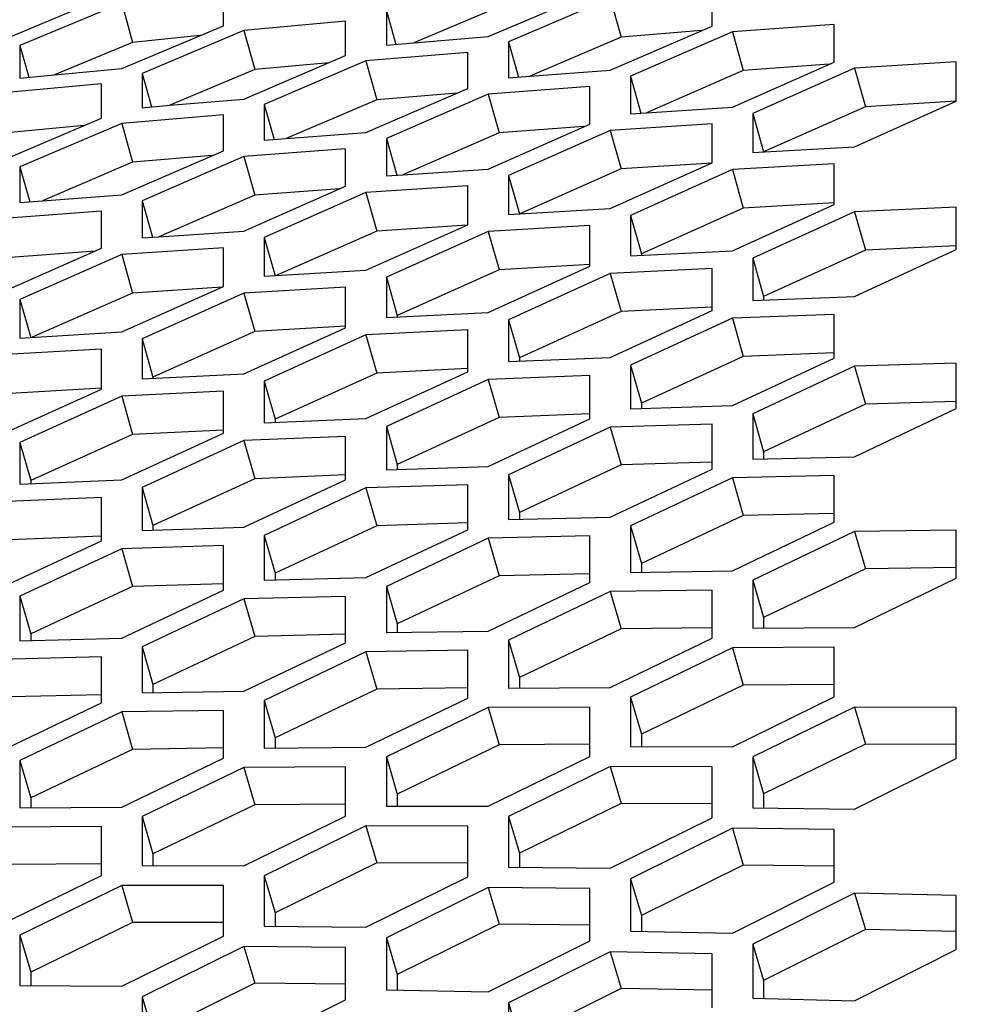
# Model space of a CAD drawing. Header units: millimetres. Extents: x 0 to 420, y 0 to 297.
# Tile 275 of 502: x 243.74 to 245.98, y 249.14 to 251.47. Entities that reach past the tile are written whole.
import ezdxf

# ---------------------------------------------------------------- set-up
doc = ezdxf.new("R2010")
doc.units = ezdxf.units.MM
doc.header["$LTSCALE"] = 23.1
doc.layers.get('0').update_dxf_attribs({"linetype": 'CONTINUOUS'})
doc.layers.add('DIM_PILOTEES', color=7, linetype='CONTINUOUS')
doc.styles.add('TEXTSTYLE_2', font='txt', dxfattribs={"width": 0.97619})
doc.styles.add('TEXTSTYLE_3', font='txt', dxfattribs={"width": 1.071429})
doc.styles.add('TEXTSTYLE_6', font='txt', dxfattribs={"width": 1.178571})
doc.dimstyles.new('DIMSTYLE_1', dxfattribs={"dimtxt": 2.5, "dimasz": 0.1875, "dimexe": 0.125, "dimexo": 0.0625, "dimgap": 1.25, "dimtad": 0, "dimtih": 1, "dimtoh": 1, "dimdsep": 46, "dimtxsty": 'TEXTSTYLE_2', "dimblk": '_FILLED', "dimblk1": '_FILLED', "dimblk2": '_FILLED', "dimcen": 0.09, "dimazin": 2, "dimtfac": 1, "dimtofl": 0, "dimtmove": 0, "dimatfit": 3, "dimldrblk": '_FILLED', "dimfxl": 1, "dimtolj": 1, "dimarcsym": 0})
doc.dimstyles.new('DIMSTYLE_2', dxfattribs={"dimtxt": 2.5, "dimasz": 0.1875, "dimexe": 0.125, "dimexo": 0.0625, "dimgap": 1.25, "dimtad": 0, "dimtih": 1, "dimtoh": 1, "dimdsep": 46, "dimtxsty": 'TEXTSTYLE_3', "dimblk": '_FILLED', "dimblk1": '_FILLED', "dimblk2": '_FILLED', "dimcen": 0.09, "dimazin": 2, "dimtfac": 1, "dimtofl": 0, "dimtmove": 0, "dimatfit": 3, "dimldrblk": '_FILLED', "dimfxl": 1, "dimtolj": 1, "dimarcsym": 0})
doc.dimstyles.new('DIMSTYLE_5', dxfattribs={"dimtxt": 2.5, "dimasz": 0.1875, "dimexe": 0.125, "dimexo": 0.0625, "dimgap": 1.25, "dimtad": 0, "dimtih": 1, "dimtoh": 1, "dimdsep": 46, "dimtxsty": 'TEXTSTYLE_6', "dimblk": '_FILLED', "dimblk1": '_FILLED', "dimblk2": '_FILLED', "dimcen": 0.09, "dimazin": 2, "dimtfac": 1, "dimtofl": 0, "dimtmove": 0, "dimatfit": 3, "dimldrblk": '_FILLED', "dimfxl": 1, "dimtolj": 1, "dimarcsym": 0})

# ---------------------------------------------------------------- blocks, each defined once
blk = doc.blocks.new('_FILLED')
at = {"color": 0, "linetype": 'BYBLOCK'}
blk.add_solid([(0, 0), (-1, 0.167), (-1, -0.167)], dxfattribs=at)
blk = doc.blocks.new('*D0')
at = {"layer": 'DIM_PILOTEES', "color": 2, "linetype": 'CONTINUOUS'}
for p, q in [((218.8808, 254.2086), (215.0951, 254.2086)), ((215.2201, 254.2086), (215.2201, 191.7537)), ((273.8528, 254.2086), (218.8808, 254.2086)), ((215.2201, 129.4471), (215.2201, 186.7537)), ((218.8808, 129.4471), (215.0951, 129.4471)), ((273.8782, 129.4471), (218.8808, 129.4471))]:
    blk.add_line(p, q, dxfattribs=at)
at = {"layer": 'DIM_PILOTEES', "color": 2, "linetype": 'CONTINUOUS', "xscale": 0.1875, "yscale": 0.1875, "zscale": 0.1875}
for p, rotation in [((215.2201, 254.2086), 90), ((215.2201, 129.4471), 270)]:
    blk.add_blockref('_FILLED', p, dxfattribs=dict(at, rotation=rotation))
at = {"layer": 'DIM_PILOTEES', "color": 2, "linetype": 'CONTINUOUS', "insert": (215.2201, 190.5037), "char_height": 2.5, "width": 10.982143, "attachment_point": 2, "line_spacing_factor": 0.9, "style": 'TEXTSTYLE_2'}
blk.add_mtext('{\\ftxt;\\W0.0001;\\H0.0001;\\~}{\\ftxt;\\W2.9285714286;\\H2.5; }{\\ftxt;\\W0.0001;\\H0.0001;\\~}', dxfattribs=at)
blk = doc.blocks.new('*D1')
at = {"layer": 'DIM_PILOTEES', "color": 2, "linetype": 'CONTINUOUS'}
for p, q in [((226.3883, 264.6125), (226.3883, 265.9875)), ((243.2945, 264.6125), (243.2945, 265.9875)), ((226.3883, 265.8625), (225.8883, 265.8625)), ((243.2945, 265.8625), (243.7945, 265.8625)), ((226.3883, 206.2157), (226.3883, 264.6125)), ((243.2945, 226.5584), (243.2945, 264.6125))]:
    blk.add_line(p, q, dxfattribs=at)
at = {"layer": 'DIM_PILOTEES', "color": 2, "linetype": 'CONTINUOUS', "xscale": 0.1875, "yscale": 0.1875, "zscale": 0.1875}
blk.add_blockref('_FILLED', (226.3883, 265.8625), dxfattribs=at)
at = {"layer": 'DIM_PILOTEES', "color": 2, "linetype": 'CONTINUOUS', "xscale": 0.1875, "yscale": 0.1875, "zscale": 0.1875, "rotation": 180}
blk.add_blockref('_FILLED', (243.2945, 265.8625), dxfattribs=at)
at = {"layer": 'DIM_PILOTEES', "color": 2, "linetype": 'CONTINUOUS', "insert": (235.5503, 267.1125), "char_height": 2.5, "width": 8.035714, "attachment_point": 2, "line_spacing_factor": 0.9, "style": 'TEXTSTYLE_3'}
blk.add_mtext('{\\ftxt;\\W0.0001;\\H0.0001;\\~}{\\ftxt;\\W2.1428571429;\\H2.5; }{\\ftxt;\\W0.0001;\\H0.0001;\\~}', dxfattribs=at)
blk = doc.blocks.new('*D8')
at = {"layer": 'DIM_PILOTEES', "color": 2, "linetype": 'CONTINUOUS'}
for p, q in [((226.3883, 276.7141), (226.3883, 278.0891)), ((276.2211, 276.7141), (276.2211, 278.0891)), ((226.3883, 277.9641), (248.9616, 277.9641)), ((276.2211, 277.9641), (257.3545, 277.9641)), ((226.3883, 206.2157), (226.3883, 276.7141)), ((276.2211, 241.6204), (276.2211, 276.7141))]:
    blk.add_line(p, q, dxfattribs=at)
at = {"layer": 'DIM_PILOTEES', "color": 2, "linetype": 'CONTINUOUS', "xscale": 0.1875, "yscale": 0.1875, "zscale": 0.1875, "rotation": 180}
blk.add_blockref('_FILLED', (226.3883, 277.9641), dxfattribs=at)
at = {"layer": 'DIM_PILOTEES', "color": 2, "linetype": 'CONTINUOUS', "xscale": 0.1875, "yscale": 0.1875, "zscale": 0.1875}
blk.add_blockref('_FILLED', (276.2211, 277.9641), dxfattribs=at)
at = {"layer": 'DIM_PILOTEES', "color": 2, "linetype": 'CONTINUOUS', "insert": (253.158, 279.2141), "char_height": 2.5, "width": 8.839286, "attachment_point": 2, "line_spacing_factor": 0.9, "style": 'TEXTSTYLE_6'}
blk.add_mtext('{\\ftxt;\\W0.0001;\\H0.0001;\\~}{\\ftxt;\\W2.3571428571;\\H2.5; }{\\ftxt;\\W0.0001;\\H0.0001;\\~}', dxfattribs=at)

msp = doc.modelspace()

# ---------------------------------------------------------------- linework, layer by layer
at = {"color": 3, "linetype": 'CONTINUOUS'}
for p, q in [((244.2281, 251.4571), (244.2281, 251.5349)), ((244.856, 251.4314), (245.0975, 251.5349)), ((245.3873, 251.4565), (245.3873, 251.5421)), ((243.9867, 251.5106), (243.7452, 251.4103)), ((245.1458, 251.5224), (244.9043, 251.4186)), ((243.6969, 251.4207), (243.8659, 251.4908)), ((244.6145, 251.4927), (244.6145, 251.4111)), ((243.9867, 251.3554), (244.2281, 251.4571)), ((244.5179, 251.4679), (244.2764, 251.4458)), ((244.5179, 251.3864), (244.5179, 251.4679)), ((245.1458, 251.3514), (245.3873, 251.4565)), ((245.677, 251.4604), (245.4356, 251.4428)), ((245.677, 251.371), (245.677, 251.4604)), ((244.2764, 251.4458), (244.035, 251.3438)), ((245.4356, 251.4428), (245.1941, 251.3374)), ((243.7452, 251.4103), (243.7452, 251.3328)), ((244.6145, 251.4111), (244.6795, 251.4167)), ((244.6795, 251.4167), (244.856, 251.4314)), ((244.9043, 251.4186), (244.9043, 251.3332)), ((244.2764, 251.283), (244.5179, 251.3864)), ((244.8077, 251.3939), (244.5662, 251.3739)), ((244.8077, 251.3086), (244.8077, 251.3939)), ((244.5662, 251.3739), (244.3247, 251.2703)), ((245.4356, 251.2643), (245.677, 251.371)), ((245.9668, 251.3715), (245.7253, 251.3561)), ((245.9668, 251.2784), (245.9668, 251.3715)), ((243.7452, 251.3328), (243.8268, 251.3405)), ((243.8268, 251.3405), (243.9867, 251.3554)), ((244.035, 251.3438), (244.035, 251.2626)), ((244.9552, 251.3371), (245.1458, 251.3514)), ((245.7253, 251.3561), (245.4839, 251.249)), ((243.9384, 251.319), (243.6969, 251.2968)), ((243.9384, 251.2378), (243.9384, 251.319)), ((244.9043, 251.3332), (244.9552, 251.3371)), ((245.1941, 251.3374), (245.1941, 251.2483)), ((244.5662, 251.2036), (244.8077, 251.3086)), ((244.856, 251.2949), (244.6145, 251.1897)), ((245.0975, 251.3128), (244.856, 251.2949)), ((245.0975, 251.2237), (245.0975, 251.3128)), ((244.1012, 251.2683), (244.2764, 251.283)), ((244.3247, 251.2703), (244.3247, 251.1853)), ((245.7253, 251.17), (245.9668, 251.2784)), ((244.2281, 251.2456), (243.9867, 251.2255)), ((244.035, 251.2626), (244.1012, 251.2683)), ((244.2281, 251.1606), (244.2281, 251.2456)), ((245.1941, 251.2483), (245.2321, 251.2508)), ((245.2321, 251.2508), (245.4356, 251.2643)), ((245.4839, 251.249), (245.4839, 251.1562)), ((243.6969, 251.1347), (243.9384, 251.2378)), ((243.9867, 251.2255), (243.7452, 251.122)), ((244.856, 251.1171), (245.0975, 251.2237)), ((245.3873, 251.2245), (245.1458, 251.2089)), ((245.3873, 251.1317), (245.3873, 251.2245)), ((244.3768, 251.1893), (244.5662, 251.2036)), ((245.1458, 251.2089), (244.9043, 251.102)), ((244.3247, 251.1853), (244.3768, 251.1893)), ((244.6145, 251.1897), (244.6145, 251.101)), ((243.9867, 251.0559), (244.2281, 251.1606)), ((244.5179, 251.1651), (244.2764, 251.1471)), ((244.5179, 251.0764), (244.5179, 251.1651)), ((245.4839, 251.1562), (245.7253, 251.17)), ((244.2764, 251.1471), (244.035, 251.042)), ((245.1458, 251.0236), (245.3873, 251.1317)), ((245.677, 251.1292), (245.4356, 251.1157)), ((245.677, 251.0327), (245.677, 251.1292)), ((243.7452, 251.122), (243.7452, 251.0374)), ((244.6536, 251.1036), (244.856, 251.1171)), ((245.4356, 251.1157), (245.1941, 251.0073)), ((244.6145, 251.101), (244.6536, 251.1036)), ((244.9043, 251.102), (244.9043, 251.0095)), ((244.2764, 250.97), (244.5179, 251.0764)), ((244.5662, 251.0617), (244.3247, 250.955)), ((244.8077, 251.0775), (244.5662, 251.0617)), ((244.8077, 250.9851), (244.8077, 251.0775)), ((243.7452, 251.0374), (243.7984, 251.0415)), ((243.7984, 251.0415), (243.9867, 251.0559)), ((244.035, 251.042), (244.035, 250.9537)), ((243.9384, 251.0174), (243.6969, 250.9993)), ((243.9384, 250.9291), (243.9384, 251.0174)), ((244.9043, 251.0095), (245.1458, 251.0236)), ((245.4356, 250.9229), (245.677, 251.0327)), ((245.7253, 251.0154), (245.4839, 250.9054)), ((245.9668, 251.0268), (245.7253, 251.0154)), ((245.9668, 250.9265), (245.9668, 251.0268)), ((245.1941, 251.0073), (245.1941, 250.911)), ((244.0751, 250.9564), (244.2764, 250.97)), ((244.5662, 250.8771), (244.8077, 250.9851)), ((244.856, 250.9692), (244.6145, 250.861)), ((245.0975, 250.9829), (244.856, 250.9692)), ((245.0975, 250.8867), (245.0975, 250.9829)), ((244.035, 250.9537), (244.0751, 250.9564)), ((244.3247, 250.955), (244.3247, 250.8629)), ((243.6969, 250.8229), (243.9384, 250.9291)), ((244.2281, 250.9305), (243.9867, 250.9145)), ((244.2281, 250.8385), (244.2281, 250.9305)), ((245.1941, 250.911), (245.4356, 250.9229)), ((245.7253, 250.8151), (245.9668, 250.9265)), ((243.9867, 250.9145), (243.7452, 250.808)), ((245.4839, 250.9054), (245.4839, 250.8054)), ((244.3247, 250.8629), (244.5662, 250.8771)), ((244.856, 250.7772), (245.0975, 250.8867)), ((245.3873, 250.8812), (245.1458, 250.8696)), ((245.3873, 250.7812), (245.3873, 250.8812)), ((244.6145, 250.861), (244.6145, 250.7651)), ((245.1458, 250.8696), (244.9043, 250.7598)), ((243.9867, 250.7307), (244.2281, 250.8385)), ((244.5179, 250.8366), (244.2764, 250.8227)), ((244.5179, 250.7408), (244.5179, 250.8366)), ((243.7452, 250.808), (243.7452, 250.7163)), ((244.2764, 250.8227), (244.035, 250.7146)), ((245.4839, 250.8054), (245.7253, 250.8151)), ((245.1458, 250.6701), (245.3873, 250.7812)), ((244.6145, 250.7651), (244.856, 250.7772)), ((244.9043, 250.7598), (244.9043, 250.6602)), ((245.4356, 250.763), (245.1941, 250.6516)), ((245.677, 250.7723), (245.4356, 250.763)), ((245.677, 250.6687), (245.677, 250.7723)), ((244.2764, 250.6314), (244.5179, 250.7408)), ((244.8077, 250.7355), (244.5662, 250.7238)), ((244.8077, 250.636), (244.8077, 250.7355)), ((243.7452, 250.7163), (243.9867, 250.7307)), ((244.035, 250.7146), (244.035, 250.6192)), ((244.5662, 250.7238), (244.3247, 250.6142)), ((243.9384, 250.6902), (243.6969, 250.6762)), ((243.9384, 250.5948), (243.9384, 250.6902)), ((244.9043, 250.6602), (245.1458, 250.6701)), ((245.4356, 250.556), (245.677, 250.6687)), ((245.1941, 250.6516), (245.1941, 250.5483)), ((245.7253, 250.6492), (245.4839, 250.5363)), ((245.9668, 250.6564), (245.7253, 250.6492)), ((245.9668, 250.549), (245.9668, 250.6564)), ((244.035, 250.6192), (244.2764, 250.6314)), ((244.5662, 250.5251), (244.8077, 250.636)), ((244.856, 250.6179), (244.6145, 250.5067)), ((245.0975, 250.6274), (244.856, 250.6179)), ((245.0975, 250.5242), (245.0975, 250.6274)), ((243.6969, 250.4857), (243.9384, 250.5948)), ((244.3247, 250.6142), (244.3247, 250.515)), ((243.9867, 250.578), (243.7452, 250.4686)), ((244.2281, 250.5899), (243.9867, 250.578)), ((244.2281, 250.4908), (244.2281, 250.5899)), ((245.1941, 250.5483), (245.4356, 250.556)), ((245.7253, 250.4348), (245.9668, 250.549)), ((244.3247, 250.515), (244.5662, 250.5251)), ((244.856, 250.4117), (245.0975, 250.5242)), ((245.4839, 250.5363), (245.4839, 250.4292)), ((244.6145, 250.5067), (244.6145, 250.4038)), ((245.1458, 250.5049), (244.9043, 250.3921)), ((245.3873, 250.5122), (245.1458, 250.5049)), ((245.3873, 250.4053), (245.3873, 250.5122)), ((243.9867, 250.3801), (244.2281, 250.4908)), ((244.5179, 250.4825), (244.2764, 250.4728)), ((244.5179, 250.3797), (244.5179, 250.4825)), ((243.7452, 250.4686), (243.7452, 250.3698)), ((244.2764, 250.4728), (244.035, 250.3618)), ((245.4839, 250.4292), (245.7253, 250.4348)), ((244.6145, 250.4038), (244.856, 250.4117)), ((245.1458, 250.2913), (245.3873, 250.4053)), ((244.9043, 250.3921), (244.9043, 250.2855)), ((245.4356, 250.3848), (245.1941, 250.2705)), ((245.677, 250.39), (245.4356, 250.3848)), ((245.677, 250.2793), (245.677, 250.39)), ((243.7452, 250.3698), (243.9867, 250.3801)), ((244.035, 250.3618), (244.035, 250.2593)), ((244.2764, 250.2674), (244.5179, 250.3797)), ((244.5662, 250.3605), (244.3247, 250.248)), ((244.8077, 250.3681), (244.5662, 250.3605)), ((244.8077, 250.2616), (244.8077, 250.3681)), ((243.9384, 250.3376), (243.6969, 250.3277)), ((243.9384, 250.2352), (243.9384, 250.3376)), ((244.9043, 250.2855), (245.1458, 250.2913)), ((244.035, 250.2593), (244.2764, 250.2674)), ((245.1941, 250.2705), (245.1941, 250.1602)), ((245.4356, 250.1638), (245.677, 250.2793)), ((244.3247, 250.248), (244.3247, 250.1418)), ((244.5662, 250.1478), (244.8077, 250.2616)), ((244.856, 250.2412), (244.6145, 250.1271)), ((245.0975, 250.2466), (244.856, 250.2412)), ((245.0975, 250.1364), (245.0975, 250.2466)), ((245.7253, 250.2576), (245.4839, 250.1418)), ((245.9668, 250.2606), (245.7253, 250.2576)), ((245.9668, 250.1462), (245.9668, 250.2606)), ((243.6969, 250.1232), (243.9384, 250.2352)), ((244.2281, 250.224), (243.9867, 250.2161)), ((244.2281, 250.1179), (244.2281, 250.224)), ((243.9867, 250.2161), (243.7452, 250.1038)), ((244.3247, 250.1418), (244.5662, 250.1478)), ((245.1941, 250.1602), (245.4356, 250.1638)), ((244.6145, 250.1271), (244.6145, 250.0173)), ((244.856, 250.0211), (245.0975, 250.1364)), ((245.4839, 250.1418), (245.4839, 250.0278)), ((245.7253, 250.0292), (245.9668, 250.1462)), ((243.7452, 250.1038), (243.7452, 249.9981)), ((243.9867, 250.0043), (244.2281, 250.1179)), ((244.5179, 250.1033), (244.2764, 250.0976)), ((244.5179, 249.9935), (244.5179, 250.1033)), ((245.1458, 250.1148), (244.9043, 249.9993)), ((245.3873, 250.1181), (245.1458, 250.1148)), ((245.3873, 250.0041), (245.3873, 250.1181)), ((244.2764, 250.0976), (244.035, 249.9838)), ((244.6145, 250.0173), (244.856, 250.0211)), ((245.4839, 250.0278), (245.7253, 250.0292)), ((243.7452, 249.9981), (243.9867, 250.0043)), ((244.2764, 249.8784), (244.5179, 249.9935)), ((244.9043, 249.9993), (244.9043, 249.8857)), ((245.1458, 249.8873), (245.3873, 250.0041)), ((244.035, 249.9838), (244.035, 249.8744)), ((244.5662, 249.972), (244.3247, 249.8567)), ((244.8077, 249.9755), (244.5662, 249.972)), ((244.8077, 249.862), (244.8077, 249.9755)), ((245.4356, 249.9814), (245.1941, 249.8643)), ((245.677, 249.9825), (245.4356, 249.9814)), ((245.677, 249.8648), (245.677, 249.9825)), ((243.9384, 249.9599), (243.6969, 249.954)), ((243.9384, 249.8505), (243.9384, 249.9599)), ((244.035, 249.8744), (244.2764, 249.8784)), ((244.9043, 249.8857), (245.1458, 249.8873)), ((243.6969, 249.7357), (243.9384, 249.8505)), ((244.3247, 249.8567), (244.3247, 249.7436)), ((244.5662, 249.7455), (244.8077, 249.862)), ((245.1941, 249.8643), (245.1941, 249.7471)), ((245.4356, 249.7465), (245.677, 249.8648)), ((243.9867, 249.8293), (243.7452, 249.7142)), ((244.2281, 249.833), (243.9867, 249.8293)), ((244.2281, 249.7199), (244.2281, 249.833)), ((244.856, 249.8394), (244.6145, 249.7226)), ((245.0975, 249.8407), (244.856, 249.8394)), ((245.0975, 249.7236), (245.0975, 249.8407)), ((245.7253, 249.8409), (245.4839, 249.7224)), ((245.9668, 249.8398), (245.7253, 249.8409)), ((245.9668, 249.7185), (245.9668, 249.8398)), ((244.3247, 249.7436), (244.5662, 249.7455)), ((245.1941, 249.7471), (245.4356, 249.7465)), ((243.7452, 249.7142), (243.7452, 249.6015)), ((243.9867, 249.6036), (244.2281, 249.7199)), ((244.6145, 249.7226), (244.6145, 249.6058)), ((244.856, 249.6055), (245.0975, 249.7236)), ((245.4839, 249.7224), (245.4839, 249.6015)), ((245.7253, 249.5987), (245.9668, 249.7185)), ((244.2764, 249.6975), (244.035, 249.5809)), ((244.5179, 249.699), (244.2764, 249.6975)), ((244.5179, 249.5823), (244.5179, 249.699)), ((245.1458, 249.6998), (244.9043, 249.5815)), ((245.3873, 249.6989), (245.1458, 249.6998)), ((245.3873, 249.5781), (245.3873, 249.6989)), ((243.7452, 249.6015), (243.9867, 249.6036)), ((244.6145, 249.6058), (244.856, 249.6055)), ((245.4839, 249.6015), (245.7253, 249.5987)), ((244.035, 249.5809), (244.035, 249.4646)), ((244.2764, 249.4645), (244.5179, 249.5823)), ((244.9043, 249.5815), (244.9043, 249.4611)), ((245.1458, 249.4585), (245.3873, 249.5781)), ((243.9384, 249.5573), (243.6969, 249.5555)), ((243.9384, 249.441), (243.9384, 249.5573)), ((244.5662, 249.5587), (244.3247, 249.4406)), ((244.8077, 249.558), (244.5662, 249.5587)), ((244.8077, 249.4377), (244.8077, 249.558)), ((245.4356, 249.5531), (245.1941, 249.4334)), ((245.677, 249.55), (245.4356, 249.5531)), ((245.677, 249.4255), (245.677, 249.55)), ((244.035, 249.4646), (244.2764, 249.4645)), ((244.9043, 249.4611), (245.1458, 249.4585)), ((243.6969, 249.3235), (243.9384, 249.441)), ((244.3247, 249.4406), (244.3247, 249.3207)), ((244.5662, 249.3184), (244.8077, 249.4377)), ((245.1941, 249.4334), (245.1941, 249.3093)), ((245.4356, 249.3046), (245.677, 249.4255)), ((243.9867, 249.4176), (243.7452, 249.2998)), ((244.2281, 249.4171), (243.9867, 249.4176)), ((244.2281, 249.2973), (244.2281, 249.4171)), ((244.856, 249.4129), (244.6145, 249.2934)), ((245.0975, 249.41), (244.856, 249.4129)), ((245.0975, 249.286), (245.0975, 249.41)), ((245.7253, 249.3994), (245.4839, 249.2782)), ((245.9668, 249.3941), (245.7253, 249.3994)), ((245.9668, 249.266), (245.9668, 249.3941)), ((244.3247, 249.3207), (244.5662, 249.3184)), ((245.1941, 249.3093), (245.4356, 249.3046)), ((243.7452, 249.2998), (243.7452, 249.1803)), ((243.9867, 249.1783), (244.2281, 249.2973)), ((244.6145, 249.2934), (244.6145, 249.1698)), ((244.856, 249.1653), (245.0975, 249.286)), ((244.2764, 249.2726), (244.035, 249.1534)), ((244.5179, 249.27), (244.2764, 249.2726)), ((244.5179, 249.1465), (244.5179, 249.27)), ((245.1458, 249.2601), (244.9043, 249.1391)), ((245.3873, 249.255), (245.1458, 249.2601)), ((245.4839, 249.2782), (245.4839, 249.1505)), ((245.7253, 249.1436), (245.9668, 249.266)), ((245.3873, 249.1274), (245.3873, 249.255)), ((243.7452, 249.1803), (243.9867, 249.1783)), ((244.6145, 249.1698), (244.856, 249.1653)), ((244.035, 249.1534), (244.035, 249.0303)), ((244.2764, 249.0261), (244.5179, 249.1465)), ((245.4839, 249.1505), (245.7253, 249.1436)), ((244.9043, 249.1391), (244.9043, 249.0119))]:
    msp.add_line(p, q, dxfattribs=at)
at = {"color": 7, "linetype": 'CONTINUOUS'}
for p, q in [((243.9867, 251.5106), (244.0125, 251.4176)), ((245.1458, 251.5224), (245.1717, 251.43)), ((244.6145, 251.4927), (244.6368, 251.413)), ((244.8819, 251.5021), (244.6795, 251.4167)), ((244.1727, 251.4338), (244.0125, 251.4176)), ((244.2764, 251.4458), (244.3023, 251.3531)), ((245.3626, 251.4458), (245.1717, 251.43)), ((245.4356, 251.4428), (245.4614, 251.3508)), ((243.7452, 251.4103), (243.7662, 251.3348)), ((244.0125, 251.4176), (243.8268, 251.3405)), ((244.9043, 251.4186), (244.9277, 251.335)), ((245.1717, 251.43), (244.9552, 251.3371)), ((244.478, 251.3693), (244.3023, 251.3531)), ((244.5662, 251.3739), (244.5921, 251.2816)), ((245.6653, 251.3658), (245.4614, 251.3508)), ((244.035, 251.3438), (244.0571, 251.2645)), ((244.3023, 251.3531), (244.1012, 251.2683)), ((245.4614, 251.3508), (245.2321, 251.2508)), ((245.7253, 251.3561), (245.7512, 251.2645)), ((245.1941, 251.3374), (245.2187, 251.2499)), ((244.7819, 251.2974), (244.5921, 251.2816)), ((244.856, 251.2949), (244.8819, 251.203)), ((244.3247, 251.2703), (244.3481, 251.1871)), ((244.5921, 251.2816), (244.3768, 251.1893)), ((245.9668, 251.2785), (245.7512, 251.2645)), ((245.4839, 251.249), (245.5097, 251.1576)), ((245.7512, 251.2645), (245.5097, 251.1576)), ((243.9867, 251.2255), (244.0125, 251.1331)), ((243.8972, 251.2203), (243.7228, 251.2041)), ((244.8819, 251.203), (244.6536, 251.1036)), ((245.0831, 251.218), (244.8819, 251.203)), ((245.1458, 251.2089), (245.1717, 251.1173)), ((244.6145, 251.1897), (244.6391, 251.1026)), ((244.0125, 251.1331), (243.7984, 251.0415)), ((244.2012, 251.149), (244.0125, 251.1331)), ((244.2764, 251.1471), (244.3023, 251.0551)), ((245.3873, 251.1314), (245.1717, 251.1173)), ((243.7452, 251.122), (243.7684, 251.0392)), ((245.1717, 251.1173), (244.9314, 251.0111)), ((245.4356, 251.1157), (245.4614, 251.0246)), ((244.9043, 251.102), (244.9302, 251.0106)), ((244.5036, 251.0703), (244.3023, 251.0551)), ((244.5662, 251.0617), (244.5921, 250.9701)), ((244.035, 251.042), (244.0594, 250.9553)), ((244.3023, 251.0551), (244.0751, 250.9564)), ((245.6768, 251.0368), (245.4614, 251.0246)), ((245.4614, 251.0246), (245.22, 250.9163)), ((245.7253, 251.0154), (245.7512, 250.9247)), ((245.1941, 251.0073), (245.22, 250.9163)), ((244.5921, 250.9701), (244.3529, 250.8646)), ((244.8059, 250.9843), (244.5921, 250.9701)), ((244.8059, 250.9843), (244.7933, 250.9835)), ((244.856, 250.9692), (244.8819, 250.8781)), ((244.3247, 250.955), (244.3506, 250.8636)), ((243.924, 250.9226), (243.7228, 250.9073)), ((245.7512, 250.9247), (245.5097, 250.8149)), ((245.9664, 250.935), (245.7512, 250.9247)), ((243.9867, 250.9145), (244.0125, 250.8229)), ((245.22, 250.9163), (245.22, 250.9123)), ((245.4839, 250.9054), (245.5097, 250.8149)), ((244.8819, 250.8781), (244.6404, 250.7699)), ((245.0973, 250.8904), (244.8819, 250.8781)), ((244.6145, 250.861), (244.6404, 250.7699)), ((245.1458, 250.8696), (245.1717, 250.7789)), ((244.2253, 250.8372), (244.0125, 250.8229)), ((243.7452, 250.808), (243.7707, 250.7178)), ((244.0125, 250.8229), (243.7744, 250.718)), ((244.2764, 250.8227), (244.3023, 250.7315)), ((245.5097, 250.8149), (245.5097, 250.8065)), ((245.1717, 250.7789), (244.9302, 250.6692)), ((245.3869, 250.7893), (245.1717, 250.7789)), ((245.3869, 250.7893), (245.3729, 250.7887)), ((244.6404, 250.7699), (244.6404, 250.7664)), ((244.9043, 250.7598), (244.9302, 250.6692)), ((245.4356, 250.763), (245.4614, 250.6727)), ((244.5177, 250.7441), (244.3023, 250.7315)), ((244.035, 250.7146), (244.0608, 250.6236)), ((244.3023, 250.7315), (244.0608, 250.6236)), ((244.5662, 250.7238), (244.5921, 250.6331)), ((244.9302, 250.6692), (244.9302, 250.6613)), ((245.4614, 250.6727), (245.22, 250.5615)), ((245.6766, 250.6812), (245.4614, 250.6727)), ((244.8073, 250.6437), (244.5921, 250.6331)), ((245.1941, 250.6516), (245.22, 250.5615)), ((245.7253, 250.6492), (245.7512, 250.5594)), ((244.0608, 250.6236), (244.0608, 250.6205)), ((244.5921, 250.6331), (244.3506, 250.5236)), ((244.856, 250.6179), (244.8819, 250.5276)), ((243.9382, 250.5977), (243.7228, 250.585)), ((244.3247, 250.6142), (244.3506, 250.5236)), ((243.9867, 250.578), (244.0125, 250.4873)), ((245.22, 250.5615), (245.22, 250.5491)), ((245.7512, 250.5594), (245.5097, 250.4466)), ((245.9668, 250.566), (245.7512, 250.5594)), ((244.3506, 250.5236), (244.3506, 250.5161)), ((244.8819, 250.5276), (244.6404, 250.4166)), ((245.097, 250.5363), (244.8819, 250.5276)), ((245.4839, 250.5363), (245.5097, 250.4466)), ((244.2278, 250.498), (244.0125, 250.4873)), ((244.6145, 250.5067), (244.6404, 250.4166)), ((245.1458, 250.5049), (245.1717, 250.4151)), ((244.0125, 250.4873), (243.7711, 250.378)), ((243.7452, 250.4686), (243.7711, 250.378)), ((244.2764, 250.4728), (244.3023, 250.3825)), ((245.5097, 250.4466), (245.5097, 250.4299)), ((244.6404, 250.4166), (244.6404, 250.4047)), ((245.1717, 250.4151), (244.9302, 250.3025)), ((245.3868, 250.4218), (245.1717, 250.4151)), ((244.3023, 250.3825), (244.0608, 250.2717)), ((244.5175, 250.3914), (244.3023, 250.3825)), ((244.9043, 250.3921), (244.9302, 250.3025)), ((245.4356, 250.3848), (245.4614, 250.2955)), ((243.7711, 250.378), (243.7711, 250.3709)), ((244.035, 250.3618), (244.0608, 250.2717)), ((244.5662, 250.3605), (244.5921, 250.2707)), ((244.9302, 250.3025), (244.9302, 250.2862)), ((245.4614, 250.2955), (245.22, 250.1813)), ((245.677, 250.3003), (245.4614, 250.2955)), ((244.0608, 250.2717), (244.0608, 250.2602)), ((244.5921, 250.2707), (244.3506, 250.1583)), ((244.8072, 250.2776), (244.5921, 250.2707)), ((245.1941, 250.2705), (245.22, 250.1813)), ((243.9379, 250.2464), (243.7228, 250.2374)), ((244.3247, 250.248), (244.3506, 250.1583)), ((244.856, 250.2412), (244.8819, 250.1519)), ((245.7253, 250.2576), (245.7512, 250.1688)), ((243.9867, 250.2161), (244.0125, 250.1264)), ((245.22, 250.1813), (245.22, 250.1606)), ((245.9668, 250.1716), (245.7512, 250.1688)), ((244.3506, 250.1583), (244.3506, 250.1425)), ((244.8819, 250.1519), (244.6404, 250.038)), ((245.0975, 250.1569), (244.8819, 250.1519)), ((245.7512, 250.1688), (245.5097, 250.0532)), ((244.0125, 250.1264), (243.7711, 250.0142)), ((244.2276, 250.1335), (244.0125, 250.1264)), ((244.6145, 250.1271), (244.6404, 250.038)), ((245.4839, 250.1418), (245.5097, 250.0532)), ((243.7452, 250.1038), (243.7711, 250.0142)), ((245.1458, 250.1148), (245.1717, 250.026)), ((244.2764, 250.0976), (244.3023, 250.0083)), ((244.6404, 250.038), (244.6404, 250.0177)), ((245.5097, 250.0532), (245.5097, 250.028)), ((243.7711, 250.0142), (243.7711, 249.9988)), ((244.3023, 250.0083), (244.0608, 249.8946)), ((244.5179, 250.0135), (244.3023, 250.0083)), ((245.1717, 250.026), (244.9302, 249.9106)), ((245.3873, 250.0291), (245.1717, 250.026)), ((244.9043, 249.9993), (244.9302, 249.9106)), ((244.035, 249.9838), (244.0608, 249.8946)), ((244.5662, 249.972), (244.5921, 249.8832)), ((245.4356, 249.9814), (245.4614, 249.8931)), ((244.0608, 249.8946), (244.0608, 249.8748)), ((244.9302, 249.9106), (244.9302, 249.8859)), ((245.4614, 249.8931), (245.22, 249.7762)), ((245.677, 249.8942), (245.4614, 249.8931)), ((243.9384, 249.8701), (243.7228, 249.8647)), ((244.5921, 249.8832), (244.3506, 249.768)), ((244.8077, 249.8865), (244.5921, 249.8832)), ((244.3247, 249.8567), (244.3506, 249.768)), ((245.1941, 249.8643), (245.22, 249.7762)), ((243.9867, 249.8293), (244.0125, 249.7404)), ((244.856, 249.8394), (244.8819, 249.7511)), ((245.7253, 249.8409), (245.7512, 249.7531)), ((245.22, 249.7762), (245.22, 249.7471)), ((244.3506, 249.768), (244.3506, 249.7438)), ((244.8819, 249.7511), (244.6404, 249.6345)), ((245.0975, 249.7524), (244.8819, 249.7511)), ((245.7512, 249.7531), (245.5097, 249.6348)), ((245.9668, 249.7523), (245.7512, 249.7531)), ((244.0125, 249.7404), (243.7711, 249.6255)), ((244.2281, 249.7439), (244.0125, 249.7404)), ((243.7452, 249.7142), (243.7711, 249.6255)), ((244.6145, 249.7226), (244.6404, 249.6345)), ((245.4839, 249.7224), (245.5097, 249.6348)), ((244.2764, 249.6975), (244.3023, 249.6092)), ((245.1458, 249.6998), (245.1717, 249.612)), ((244.6404, 249.6345), (244.6404, 249.6058)), ((245.5097, 249.6348), (245.5097, 249.6012)), ((243.7711, 249.6255), (243.7711, 249.6018)), ((244.5179, 249.6107), (244.3023, 249.6092)), ((245.1717, 249.612), (244.9302, 249.4939)), ((245.3873, 249.6114), (245.1717, 249.612)), ((244.3023, 249.6092), (244.0608, 249.4927)), ((244.035, 249.5809), (244.0608, 249.4927)), ((244.9043, 249.5815), (244.9302, 249.4939)), ((244.5662, 249.5587), (244.5921, 249.4709)), ((245.4356, 249.5531), (245.4614, 249.4659)), ((244.9302, 249.4939), (244.9302, 249.4608)), ((244.0608, 249.4927), (244.0608, 249.4646)), ((244.5921, 249.4709), (244.3506, 249.353)), ((244.8077, 249.4705), (244.5921, 249.4709)), ((243.9384, 249.4689), (243.7228, 249.4672)), ((245.4614, 249.4659), (245.22, 249.3463)), ((245.677, 249.4633), (245.4614, 249.4659)), ((244.3247, 249.4406), (244.3506, 249.353)), ((245.1941, 249.4334), (245.22, 249.3463)), ((243.9867, 249.4176), (244.0125, 249.3298)), ((244.856, 249.4129), (244.8819, 249.3257)), ((245.7253, 249.3994), (245.7512, 249.3128)), ((244.3506, 249.353), (244.3506, 249.3205)), ((245.22, 249.3463), (245.22, 249.3088)), ((244.0125, 249.3298), (243.7711, 249.2121)), ((244.2281, 249.3296), (244.0125, 249.3298)), ((244.8819, 249.3257), (244.6404, 249.2063)), ((245.0975, 249.3233), (244.8819, 249.3257)), ((245.7512, 249.3128), (245.5097, 249.1917)), ((245.9668, 249.3082), (245.7512, 249.3128)), ((243.7452, 249.2998), (243.7711, 249.2121)), ((244.6145, 249.2934), (244.6404, 249.2063)), ((244.2764, 249.2726), (244.3023, 249.1854)), ((245.1458, 249.2601), (245.1717, 249.1734)), ((245.4839, 249.2782), (245.5097, 249.1917)), ((243.7711, 249.2121), (243.7711, 249.1801)), ((244.6404, 249.2063), (244.6404, 249.1693)), ((245.5097, 249.1917), (245.5097, 249.1498)), ((244.3023, 249.1854), (244.0608, 249.0663)), ((244.5179, 249.1832), (244.3023, 249.1854)), ((245.1717, 249.1734), (244.9302, 249.0526)), ((245.3873, 249.1691), (245.1717, 249.1734)), ((244.035, 249.1534), (244.0608, 249.0663)), ((244.9043, 249.1391), (244.9302, 249.0526))]:
    msp.add_line(p, q, dxfattribs=at)

# ---------------------------------------------------------------- dimensions: what is measured, and where the dimension line sits
at = {"layer": 'DIM_PILOTEES', "color": 2, "linetype": 'CONTINUOUS'}
for base, p1, p2, angle, text, dimstyle, picture, middle in [((226.3883, 277.9641), (276.2211, 241.5579), (226.3883, 206.1532), 180, '{\\ftxt;\\W0.0001;\\H0.0001;\\~}{\\ftxt;\\W2.3571428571;\\H2.5; }{\\ftxt;\\W0.0001;\\H0.0001;\\~}', 'DIMSTYLE_5', '*D8', (250.2116, 276.7141)), ((226.3883, 265.8625), (243.2945, 226.4959), (226.3883, 206.1532), 180, '{\\ftxt;\\W0.0001;\\H0.0001;\\~}{\\ftxt;\\W2.1428571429;\\H2.5; }{\\ftxt;\\W0.0001;\\H0.0001;\\~}', 'DIMSTYLE_2', '*D1', (232.8717, 264.6125)), ((215.2201, 254.2086), (273.9407, 129.4471), (273.9153, 254.2086), 90, '{\\ftxt;\\W0.0001;\\H0.0001;\\~}{\\ftxt;\\W2.9285714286;\\H2.5; }{\\ftxt;\\W0.0001;\\H0.0001;\\~}', 'DIMSTYLE_1', '*D0', (211.5594, 188.0037))]:
    dim = msp.add_linear_dim(base=base, p1=p1, p2=p2, angle=angle, text=text, dimstyle=dimstyle, dxfattribs=at)
    dim.commit()
    dim.dimension.update_dxf_attribs({"geometry": picture, "text_midpoint": middle, "dimtype": 160})

doc.saveas('drawing.dxf')
